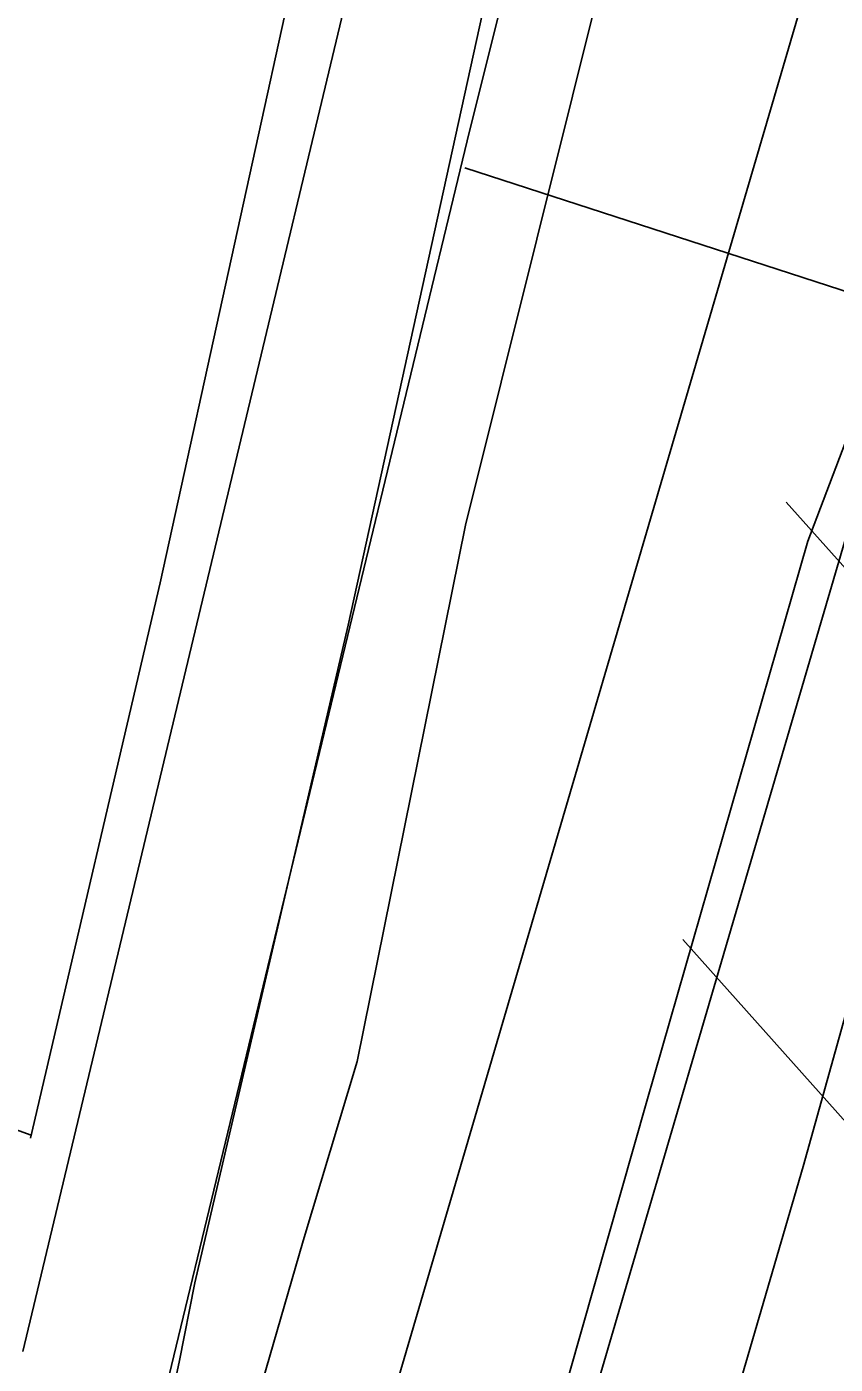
# Model space of a CAD drawing. Extents: x 3683613 to 3738215, y 469626 to 495384.
# Drawn here: x 3700670 to 3700795.9, y 477635.5 to 477843.8 of the extents above; entities that cross this region are included whole.
import ezdxf

# ---------------------------------------------------------------- set-up
doc = ezdxf.new("R2010")
doc.units = 0
for name, color, linetype in [('V-FLOD-BASE', 7, 'Continuous'), ('V-LEVE-TOET', 7, 'Continuous'), ('V-ROAD-CNTR', 7, 'Continuous'), ('V-RRAP-FSHR', 7, 'Continuous'), ('V-SITE-OTLN', 7, 'Continuous'), ('V-SURV-LINE', 7, 'Continuous'), ('V-UTIL-LINE', 7, 'Continuous')]:
    doc.layers.add(name, color=color, linetype=linetype)

msp = doc.modelspace()

# ---------------------------------------------------------------- linework, layer by layer
at = {"layer": 'V-FLOD-BASE'}
msp.add_lwpolyline([(3700474.92, 477092.65), (3700521.76, 477167.8), (3700571.07, 477248.05), (3700622.34, 477328.6), (3700676.6, 477416.51), (3700691.48, 477440.9), (3700697.5, 477453.63), (3700704.9, 477468.64), (3700711.43, 477485.88), (3700723, 477526.26), (3700742.4, 477591.48), (3700766.6, 477676.47), (3700791.63, 477763.71), (3700798.97, 477782.94), (3700802.23, 477791.7), (3700804.15, 477795.94), (3700808.44, 477812.03), (3700819.45, 477851.84), (3700844.25, 477934.58), (3700867.13, 478013.64), (3700892.72, 478100.89), (3700915.32, 478179.38), (3700947.68, 478286.97), (3700964.19, 478293.38)], dxfattribs=at)
at = {"layer": 'V-LEVE-TOET'}
for points in [[(3700523.33, 477278.69), (3700564.96, 477344.21), (3700623.74, 477431.05), (3700645, 477461.15), (3700649.12, 477469.08), (3700653.52, 477477.01), (3700658.45, 477487.2), (3700666.87, 477510.38), (3700687.21, 477568.02), (3700701.51, 477614.9), (3700713.08, 477654.72), (3700721.44, 477682.67), (3700738.35, 477766.16), (3700760.54, 477855.33), (3700786.1, 477944.55), (3700807.6, 478021.62)], [(3700599.15, 477252.26), (3700653.7, 477340.17), (3700701.98, 477412.81), (3700713.83, 477432.09), (3700721.49, 477448.23), (3700725.59, 477457.56), (3700734.54, 477483.28), (3700761.05, 477564.07), (3700790.94, 477666.29), (3700816.2, 477756.91)]]:
    msp.add_lwpolyline(points, dxfattribs=at)
at = {"layer": 'V-ROAD-CNTR'}
for points in [[(3700669.4, 477637.47), (3700669.4, 477637.47), (3700795.8, 478166.23), (3700923.17, 478583.64), (3700923.88, 478583.41), (3700944.6, 478675.51), (3701000.46, 478961.97)], [(3700760.41, 478091.6), (3700758.65, 478083.69), (3700754.81, 478065.19), (3700751.27, 478046.76), (3700725.53, 477915.48), (3700690.81, 477757.21), (3700670.61, 477670.71)], [(3700754.9, 477909.38), (3700720.07, 477750.59), (3700696.16, 477648.17), (3700693.73, 477635.79), (3700690.97, 477623.05), (3700687.98, 477610.37), (3700684.74, 477597.75), (3700681.26, 477585.2), (3700677.57, 477572.78), (3700674.12, 477561.6), (3700670.44, 477550.41), (3700666.53, 477539.29), (3700662.42, 477528.25), (3700658.09, 477517.3), (3700653.55, 477506.43), (3700648.79, 477495.65), (3700643.84, 477484.96), (3700638.67, 477474.38), (3700633.3, 477463.89), (3700627.73, 477453.51), (3700621.96, 477443.24), (3700615.95, 477433.01), (3700535.96, 477305.92)], [(3700255.32, 477780.82), (3700260.83, 477779.9), (3700354.15, 477767.33), (3700392.75, 477759.62), (3700430.88, 477751.76), (3700469.4, 477743.57), (3700480.49, 477740.44), (3700491.19, 477737.2), (3700501.83, 477733.76), (3700512.4, 477730.11), (3700522.9, 477726.27), (3700533.32, 477722.22), (3700543.66, 477717.98), (3700553.37, 477713.77), (3700670.72, 477671.19)]]:
    msp.add_lwpolyline(points, dxfattribs=at)
at = {"layer": 'V-RRAP-FSHR'}
for p, q in [((3700820.78, 477733.3), (3700788.29, 477769.76)), ((3700804.68, 477665.18), (3700772.19, 477701.64))]:
    msp.add_line(p, q, dxfattribs=at)
at = {"layer": 'V-SITE-OTLN'}
msp.add_lwpolyline([(3699629.12, 478082.18), (3700005.69, 478964.54), (3700245.51, 479525.4), (3700279.84, 479585.27), (3700459.86, 479968.44), (3700792.74, 479813.43), (3700802.4, 479808.84), (3701086.25, 479674.11), (3701043.07, 479360.24), (3701079.71, 479347.21), (3700987.53, 478751.81), (3700961.1, 478604.27), (3700846.8, 478255.72), (3700738.94, 477827.57), (3700674.88, 477562.05), (3700656.56, 477517.24), (3700623.66, 477450.64), (3700439.66, 477166)], dxfattribs=at)
at = {"layer": 'V-SURV-LINE'}
for points in [[(3700685.71, 477489.5), (3701037.44, 478688.69)], [(3701066.22, 478680.23), (3700714.49, 477481.04)]]:
    msp.add_lwpolyline(points, dxfattribs=at)
at = {"layer": 'V-UTIL-LINE'}
msp.add_line((3700738.21, 477821.83), (3700877.88, 477776.53), dxfattribs=at)

doc.saveas('drawing.dxf')
